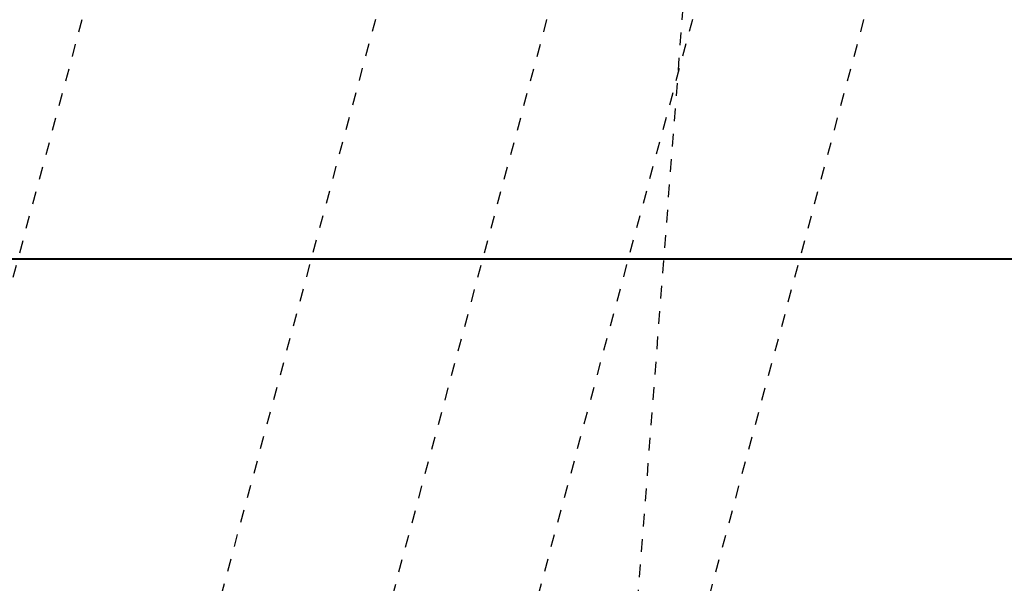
# Model space of a CAD drawing. Header units: metres. Extents: x -138 to 797, y -50 to 519.
# Tile 288 of 327: x 116.13 to 123.88, y 435.09 to 439.52. Entities that reach past the tile are written whole.
import ezdxf

# ---------------------------------------------------------------- set-up
doc = ezdxf.new("R2010")
doc.units = ezdxf.units.M
doc.header["$MEASUREMENT"] = 0
doc.linetypes.add('Wisdot2', pattern=[0.125, 0.0625, -0.0625])
doc.layers.add('B_DETAIL_HIDDEN', color=7, linetype='Wisdot2', lineweight=25)
doc.layers.add('B_DETAIL_OBJ', color=7, linetype='Continuous', lineweight=40)

# ---------------------------------------------------------------- blocks, each defined once
blk = doc.blocks.new('*U1773')
at = {"layer": 'B_DETAIL_HIDDEN'}
for p, q in [((233.6839, 166.3023), (234.6582, 179.0523)), ((230.5441, 168.1508), (232.4603, 175.3023)), ((233.0381, 168.1508), (234.9543, 175.3023)), ((227.5615, 165.6345), (229.6621, 173.4742)), ((231.2183, 165.6345), (233.3189, 173.4742)), ((233.7123, 165.6345), (235.8129, 173.4742))]:
    blk.add_line(p, q, dxfattribs=at)
at = {"layer": 'B_DETAIL_OBJ'}
blk.add_line((182.961, 170.8023), (242.7359, 170.8023), dxfattribs=at)

msp = doc.modelspace()

# ---------------------------------------------------------------- block references
msp.add_blockref('*U1773', (-112.8286, 266.8387))

doc.saveas('drawing.dxf')
